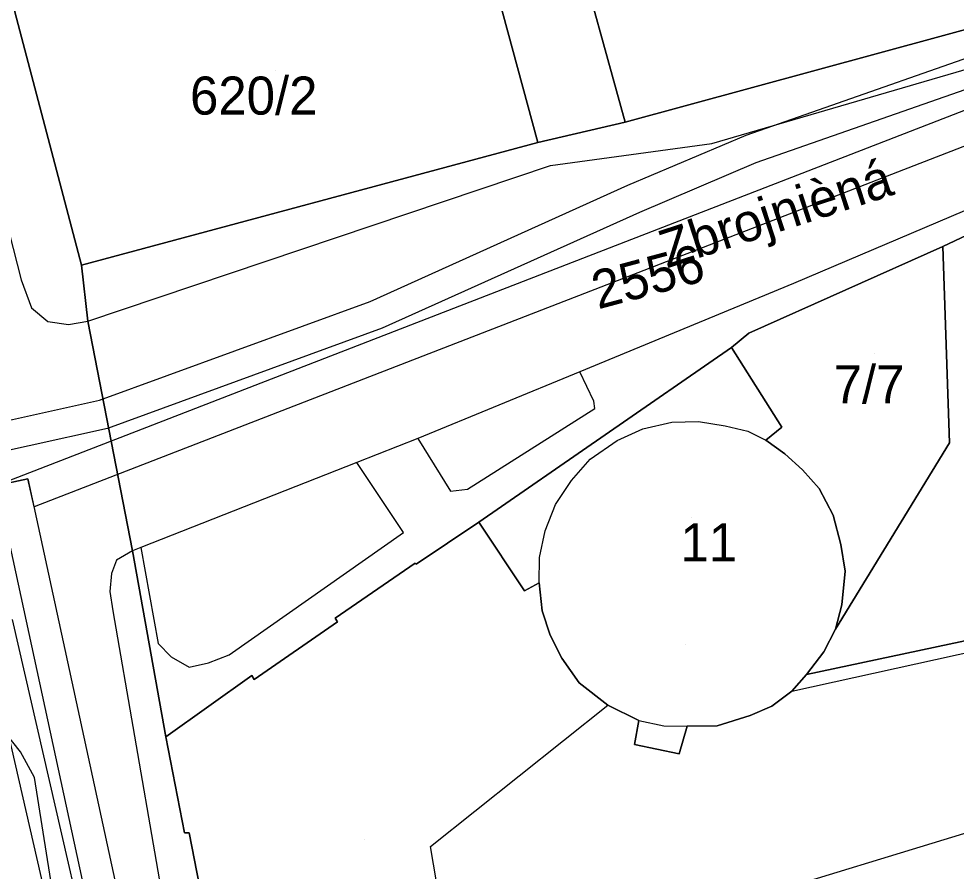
# Model space of a CAD drawing. Extents: x -263423 to -261326, y -1240067 to -1237864.
# Drawn here: x -263065.45 to -263016.24, y -1239094.93 to -1239050.16 of the extents above; entities that cross this region are included whole.
import ezdxf

# ---------------------------------------------------------------- set-up
doc = ezdxf.new("R2010")
doc.units = 0
for name, color, linetype in [('body_kn', 7, 'Continuous'), ('kladpar_druhypozemkov', 7, 'Continuous'), ('kladpar_hranice', 7, 'Continuous'), ('kladpar_parcelnecisla', 7, 'Continuous'), ('kladpar_plochy', 7, 'Continuous'), ('popisy', 7, 'Continuous'), ('tarchy_linie', 7, 'Continuous'), ('zappar_hrandruhpozemk', 7, 'Continuous'), ('znacky', 7, 'Continuous')]:
    doc.layers.add(name, color=color, linetype=linetype)

msp = doc.modelspace()

# ---------------------------------------------------------------- linework, layer by layer
at = {"layer": 'body_kn'}
for p, q in [((-263033.61, -1239055.6), (-263033.61, -1239055.6)), ((-263038.21, -1239056.66), (-263038.21, -1239056.66)), ((-263027.26, -1239056.27), (-263027.26, -1239056.27)), ((-263029.06, -1239056.72), (-263029.06, -1239056.72)), ((-263037.53, -1239057.87), (-263037.53, -1239057.87)), ((-263026.75, -1239057.73), (-263026.75, -1239057.73)), ((-263033.47, -1239058.91), (-263033.47, -1239058.91)), ((-263032.86, -1239060.34), (-263032.86, -1239060.34)), ((-263016.94, -1239062.13), (-263016.94, -1239062.13)), ((-263016.94, -1239062.13), (-263016.94, -1239062.13)), ((-263062.16, -1239063.1), (-263062.16, -1239063.1)), ((-263065.33, -1239063.87), (-263065.33, -1239063.87)), ((-263065.33, -1239063.87), (-263065.33, -1239063.87)), ((-263024.78, -1239064.06), (-263024.78, -1239064.06)), ((-263047.01, -1239065.01), (-263047.01, -1239065.01)), ((-263064.79, -1239065.35), (-263064.79, -1239065.35)), ((-263063.92, -1239066.07), (-263063.92, -1239066.07)), ((-263062.84, -1239066.22), (-263062.84, -1239066.22)), ((-263061.82, -1239066.05), (-263061.82, -1239066.05)), ((-263061.82, -1239066.05), (-263061.82, -1239066.05)), ((-263046.37, -1239066.42), (-263046.37, -1239066.42)), ((-263027.13, -1239066.68), (-263027.13, -1239066.68)), ((-263028.03, -1239067.42), (-263028.03, -1239067.42)), ((-263035.99, -1239068.71), (-263035.99, -1239068.71)), ((-263035.99, -1239068.71), (-263035.99, -1239068.71)), ((-263061.22, -1239070.2), (-263061.22, -1239070.2)), ((-263035.26, -1239070.25), (-263035.26, -1239070.25)), ((-263035.21, -1239070.63), (-263035.21, -1239070.63)), ((-263031.16, -1239071.35), (-263031.16, -1239071.35)), ((-263029.77, -1239071.32), (-263029.77, -1239071.32)), ((-263060.79, -1239071.69), (-263060.79, -1239071.69)), ((-263032.69, -1239071.7), (-263032.69, -1239071.7)), ((-263028.37, -1239071.54), (-263028.37, -1239071.54)), ((-263027.17, -1239071.82), (-263027.17, -1239071.82)), ((-263025.39, -1239071.61), (-263025.39, -1239071.61)), ((-263025.39, -1239071.61), (-263025.39, -1239071.61)), ((-263044.51, -1239072.21), (-263044.51, -1239072.21)), ((-263034.04, -1239072.31), (-263034.04, -1239072.31)), ((-263026.23, -1239072.29), (-263026.23, -1239072.29)), ((-263016.59, -1239072.43), (-263016.59, -1239072.43)), ((-263035.46, -1239073.29), (-263035.46, -1239073.29)), ((-263025.23, -1239073.01), (-263025.23, -1239073.01)), ((-263047.71, -1239073.47), (-263047.71, -1239073.47)), ((-263047.71, -1239073.47), (-263047.71, -1239073.47)), ((-263024.3, -1239073.85), (-263024.3, -1239073.85)), ((-263064.97, -1239074.32), (-263064.97, -1239074.32)), ((-263041.9, -1239074.87), (-263041.9, -1239074.87)), ((-263036.43, -1239074.42), (-263036.43, -1239074.42)), ((-263023.43, -1239074.83), (-263023.43, -1239074.83)), ((-263042.79, -1239074.98), (-263042.79, -1239074.98)), ((-263064.65, -1239075.79), (-263064.65, -1239075.79)), ((-263037.28, -1239075.67), (-263037.28, -1239075.67)), ((-263022.7, -1239076.24), (-263022.7, -1239076.24)), ((-263041.3, -1239076.6), (-263041.3, -1239076.6)), ((-263045.25, -1239077.15), (-263045.25, -1239077.15)), ((-263037.82, -1239077.05), (-263037.82, -1239077.05)), ((-263022.29, -1239077.77), (-263022.29, -1239077.77)), ((-263059.48, -1239078.11), (-263059.48, -1239078.11)), ((-263059.48, -1239078.11), (-263059.48, -1239078.11)), ((-263059.04, -1239077.93), (-263059.04, -1239077.93)), ((-263060.32, -1239078.6), (-263060.32, -1239078.6)), ((-263044.65, -1239078.75), (-263044.65, -1239078.75)), ((-263044.59, -1239078.81), (-263044.59, -1239078.81)), ((-263038.11, -1239078.45), (-263038.11, -1239078.45)), ((-263060.59, -1239079.29), (-263060.59, -1239079.29)), ((-263022.07, -1239079.18), (-263022.07, -1239079.18)), ((-263038.14, -1239079.78), (-263038.14, -1239079.78)), ((-263038.14, -1239079.78), (-263038.14, -1239079.78)), ((-263060.67, -1239080.24), (-263060.67, -1239080.24)), ((-263038.91, -1239080.21), (-263038.91, -1239080.21)), ((-263060.51, -1239081.26), (-263060.51, -1239081.26)), ((-263037.98, -1239081.25), (-263037.98, -1239081.25)), ((-263022.24, -1239080.95), (-263022.24, -1239080.95)), ((-263048.84, -1239081.64), (-263048.84, -1239081.64)), ((-263048.72, -1239081.84), (-263048.72, -1239081.84)), ((-263022.58, -1239082.22), (-263022.58, -1239082.22)), ((-263037.56, -1239082.53), (-263037.56, -1239082.53)), ((-263058.13, -1239082.97), (-263058.13, -1239082.97)), ((-263057.45, -1239083.68), (-263057.45, -1239083.68)), ((-263054.4, -1239083.56), (-263054.4, -1239083.56)), ((-263023.18, -1239083.41), (-263023.18, -1239083.41)), ((-263056.51, -1239084.21), (-263056.51, -1239084.21)), ((-263055.49, -1239083.98), (-263055.49, -1239083.98)), ((-263036.95, -1239083.75), (-263036.95, -1239083.75)), ((-263053.22, -1239084.66), (-263053.22, -1239084.66)), ((-263024.09, -1239084.6), (-263024.09, -1239084.6)), ((-263053.1, -1239084.86), (-263053.1, -1239084.86)), ((-263036.03, -1239085.04), (-263036.03, -1239085.04)), ((-263024.87, -1239085.47), (-263024.87, -1239085.47)), ((-263024.87, -1239085.47), (-263024.87, -1239085.47)), ((-263034.53, -1239086.21), (-263034.53, -1239086.21)), ((-263025.91, -1239086.27), (-263025.91, -1239086.27)), ((-263032.9, -1239087.01), (-263032.9, -1239087.01)), ((-263032.9, -1239087.01), (-263032.9, -1239087.01)), ((-263027.06, -1239086.76), (-263027.06, -1239086.76)), ((-263031.58, -1239087.29), (-263031.58, -1239087.29)), ((-263030.37, -1239087.32), (-263030.37, -1239087.32)), ((-263028.78, -1239087.29), (-263028.78, -1239087.29)), ((-263057.73, -1239087.87), (-263057.73, -1239087.87)), ((-263065.36, -1239088.66), (-263065.36, -1239088.66)), ((-263033.12, -1239088.28), (-263033.12, -1239088.28)), ((-263030.78, -1239088.77), (-263030.78, -1239088.77)), ((-263064.63, -1239090.01), (-263064.63, -1239090.01)), ((-263056.76, -1239092.91), (-263056.76, -1239092.91)), ((-263056.51, -1239092.92), (-263056.51, -1239092.92)), ((-263043.83, -1239093.64), (-263043.83, -1239093.64))]:
    msp.add_line(p, q, dxfattribs=at)
at = {"layer": 'kladpar_druhypozemkov'}
for p, q in [((-263051.96, -1239052.88), (-263051.96, -1239052.88)), ((-263032.09, -1239063.2), (-263032.09, -1239063.2)), ((-263020.55, -1239067.76), (-263020.55, -1239067.76)), ((-263030.15, -1239076.36), (-263030.15, -1239076.36))]:
    msp.add_line(p, q, dxfattribs=at)
at = {"layer": 'kladpar_hranice'}
for points in [[(-263096.37, -1238933.32), (-263095.56, -1238936.25), (-263092.66, -1238946.89), (-263091.91, -1238949.57), (-263090.74, -1238954.16), (-263082.21, -1238986.9), (-263069.1, -1239036.74), (-263062.16, -1239063.1), (-263061.82, -1239066.05), (-263059.48, -1239078.11), (-263057.73, -1239087.87), (-263056.76, -1239092.91), (-263056.51, -1239092.92), (-263054.06, -1239105.49)], [(-263009.06, -1239029.83), (-263019.02, -1239032.66), (-263017.2, -1239039.5), (-263020.27, -1239040.08), (-263023.12, -1239040.88), (-263028.94, -1239042.62), (-263031.46, -1239033.09), (-263039.25, -1239035.21), (-263033.61, -1239055.6), (-263038.21, -1239056.66), (-263040.84, -1239046.89), (-263041.75, -1239047.13), (-263042.93, -1239047.45), (-263044.88, -1239047.98), (-263049.2, -1239031.41), (-263051.42, -1239023.29), (-263060.37, -1239025.79), (-263061.48, -1239021.63), (-263062.14, -1239018.82), (-263063.2, -1239014.27), (-263056.53, -1239012.17), (-263057.44, -1239008.58)], [(-263009.06, -1239029.83), (-263006.99, -1239036.8), (-263004.11, -1239035.83), (-263001.27, -1239035.02), (-262995.94, -1239033.61), (-262998.33, -1239023.84), (-262990.66, -1239021.46), (-262988.95, -1239027.28), (-262988.12, -1239030.1), (-262984.27, -1239042.32), (-263003.93, -1239047.67), (-263003.87, -1239047.99), (-263013.64, -1239050.57), (-263013.75, -1239050.19), (-263033.61, -1239055.6), (-263039.25, -1239035.21), (-263031.46, -1239033.09), (-263028.94, -1239042.62), (-263023.12, -1239040.88), (-263020.27, -1239040.08), (-263017.2, -1239039.5), (-263019.02, -1239032.66), (-263009.06, -1239029.83)], [(-263069.1, -1239036.74), (-263062.34, -1239034.93), (-263049.2, -1239031.41), (-263044.88, -1239047.98), (-263042.93, -1239047.45), (-263041.75, -1239047.13), (-263040.84, -1239046.89), (-263038.21, -1239056.66), (-263062.16, -1239063.1), (-263069.1, -1239036.74)], [(-263011.93, -1239059.76), (-263016.94, -1239062.13), (-263027.13, -1239066.68), (-263028.03, -1239067.42), (-263041.3, -1239076.6), (-263044.59, -1239078.81), (-263044.65, -1239078.75), (-263048.84, -1239081.64), (-263048.72, -1239081.84), (-263053.1, -1239084.86), (-263053.22, -1239084.66), (-263057.73, -1239087.87), (-263059.48, -1239078.11), (-263061.82, -1239066.05), (-263062.16, -1239063.1), (-263038.21, -1239056.66), (-263033.61, -1239055.6), (-263013.75, -1239050.19)], [(-263011.93, -1239059.76), (-263009.58, -1239071.12), (-263007.52, -1239081.08), (-263010.89, -1239081.77), (-263012.17, -1239082.06), (-263024.09, -1239084.6), (-263023.18, -1239083.41), (-263022.58, -1239082.22), (-263016.59, -1239072.43), (-263016.94, -1239062.13), (-263011.93, -1239059.76)], [(-263016.94, -1239062.13), (-263016.59, -1239072.43), (-263022.58, -1239082.22), (-263022.24, -1239080.95), (-263022.07, -1239079.18), (-263022.29, -1239077.77), (-263022.7, -1239076.24), (-263023.43, -1239074.83), (-263024.3, -1239073.85), (-263025.23, -1239073.01), (-263026.23, -1239072.29), (-263025.39, -1239071.61), (-263028.03, -1239067.42), (-263027.13, -1239066.68), (-263016.94, -1239062.13)], [(-263025.39, -1239071.61), (-263026.23, -1239072.29), (-263025.23, -1239073.01), (-263024.3, -1239073.85), (-263023.43, -1239074.83), (-263022.7, -1239076.24), (-263022.29, -1239077.77), (-263022.07, -1239079.18), (-263022.24, -1239080.95), (-263022.58, -1239082.22), (-263023.18, -1239083.41), (-263024.09, -1239084.6), (-263024.87, -1239085.47), (-263025.91, -1239086.27), (-263027.06, -1239086.76), (-263028.78, -1239087.29), (-263030.37, -1239087.32), (-263030.78, -1239088.77), (-263033.12, -1239088.28), (-263032.9, -1239087.01), (-263034.53, -1239086.21), (-263036.03, -1239085.04), (-263036.95, -1239083.75), (-263037.56, -1239082.53), (-263037.98, -1239081.25), (-263038.14, -1239079.78), (-263038.91, -1239080.21), (-263041.3, -1239076.6), (-263028.03, -1239067.42), (-263025.39, -1239071.61)], [(-263054.06, -1239105.49), (-263056.51, -1239092.92), (-263056.76, -1239092.91), (-263057.73, -1239087.87), (-263053.22, -1239084.66), (-263053.1, -1239084.86), (-263048.72, -1239081.84), (-263048.84, -1239081.64), (-263044.65, -1239078.75), (-263044.59, -1239078.81), (-263041.3, -1239076.6), (-263038.91, -1239080.21), (-263038.14, -1239079.78), (-263037.98, -1239081.25), (-263037.56, -1239082.53), (-263036.95, -1239083.75), (-263036.03, -1239085.04), (-263034.53, -1239086.21), (-263032.9, -1239087.01)], [(-263032.9, -1239087.01), (-263033.12, -1239088.28), (-263030.78, -1239088.77), (-263030.37, -1239087.32), (-263028.78, -1239087.29), (-263027.06, -1239086.76), (-263025.91, -1239086.27), (-263024.87, -1239085.47), (-263024.09, -1239084.6), (-263012.17, -1239082.06), (-263010.89, -1239081.77), (-263007.52, -1239081.08), (-263005.17, -1239089.65), (-263003.37, -1239096.16)]]:
    msp.add_lwpolyline(points, dxfattribs=at)
at = {"layer": 'kladpar_plochy'}
for points in [[(-263096.37, -1238933.32), (-263095.56, -1238936.25), (-263092.66, -1238946.89), (-263091.91, -1238949.57), (-263090.74, -1238954.16), (-263082.21, -1238986.9), (-263069.1, -1239036.74), (-263062.16, -1239063.1), (-263061.82, -1239066.05), (-263059.48, -1239078.11), (-263057.73, -1239087.87), (-263056.76, -1239092.91), (-263056.51, -1239092.92), (-263054.06, -1239105.49)], [(-263009.06, -1239029.83), (-263019.02, -1239032.66), (-263017.2, -1239039.5), (-263020.27, -1239040.08), (-263023.12, -1239040.88), (-263028.94, -1239042.62), (-263031.46, -1239033.09), (-263039.25, -1239035.21), (-263033.61, -1239055.6), (-263038.21, -1239056.66), (-263040.84, -1239046.89), (-263041.75, -1239047.13), (-263042.93, -1239047.45), (-263044.88, -1239047.98), (-263049.2, -1239031.41), (-263051.42, -1239023.29), (-263060.37, -1239025.79), (-263061.48, -1239021.63), (-263062.14, -1239018.82), (-263063.2, -1239014.27), (-263056.53, -1239012.17), (-263057.44, -1239008.58)], [(-263011.93, -1239059.76), (-263016.94, -1239062.13), (-263027.13, -1239066.68), (-263028.03, -1239067.42), (-263041.3, -1239076.6), (-263044.59, -1239078.81), (-263044.65, -1239078.75), (-263048.84, -1239081.64), (-263048.72, -1239081.84), (-263053.1, -1239084.86), (-263053.22, -1239084.66), (-263057.73, -1239087.87), (-263059.48, -1239078.11), (-263061.82, -1239066.05), (-263062.16, -1239063.1), (-263038.21, -1239056.66), (-263033.61, -1239055.6), (-263013.75, -1239050.19)], [(-263054.06, -1239105.49), (-263056.51, -1239092.92), (-263056.76, -1239092.91), (-263057.73, -1239087.87), (-263053.22, -1239084.66), (-263053.1, -1239084.86), (-263048.72, -1239081.84), (-263048.84, -1239081.64), (-263044.65, -1239078.75), (-263044.59, -1239078.81), (-263041.3, -1239076.6), (-263038.91, -1239080.21), (-263038.14, -1239079.78), (-263037.98, -1239081.25), (-263037.56, -1239082.53), (-263036.95, -1239083.75), (-263036.03, -1239085.04), (-263034.53, -1239086.21), (-263032.9, -1239087.01), (-263033.12, -1239088.28), (-263030.78, -1239088.77), (-263030.37, -1239087.32), (-263028.78, -1239087.29), (-263027.06, -1239086.76), (-263025.91, -1239086.27), (-263024.87, -1239085.47), (-263024.09, -1239084.6), (-263012.17, -1239082.06)]]:
    msp.add_lwpolyline(points, dxfattribs=at)
for points in [[(-263009.06, -1239029.83), (-263006.99, -1239036.8), (-263004.11, -1239035.83), (-263001.27, -1239035.02), (-262995.94, -1239033.61), (-262998.33, -1239023.84), (-262990.66, -1239021.46), (-262988.95, -1239027.28), (-262988.12, -1239030.1), (-262984.27, -1239042.32), (-263003.93, -1239047.67), (-263003.87, -1239047.99), (-263013.64, -1239050.57), (-263013.75, -1239050.19), (-263033.61, -1239055.6), (-263039.25, -1239035.21), (-263031.46, -1239033.09), (-263028.94, -1239042.62), (-263023.12, -1239040.88), (-263020.27, -1239040.08), (-263017.2, -1239039.5), (-263019.02, -1239032.66)], [(-263069.1, -1239036.74), (-263062.34, -1239034.93), (-263049.2, -1239031.41), (-263044.88, -1239047.98), (-263042.93, -1239047.45), (-263041.75, -1239047.13), (-263040.84, -1239046.89), (-263038.21, -1239056.66), (-263062.16, -1239063.1)], [(-263011.93, -1239059.76), (-263009.58, -1239071.12), (-263007.52, -1239081.08), (-263010.89, -1239081.77), (-263012.17, -1239082.06), (-263024.09, -1239084.6), (-263023.18, -1239083.41), (-263022.58, -1239082.22), (-263016.59, -1239072.43), (-263016.94, -1239062.13)], [(-263016.94, -1239062.13), (-263016.59, -1239072.43), (-263022.58, -1239082.22), (-263022.24, -1239080.95), (-263022.07, -1239079.18), (-263022.29, -1239077.77), (-263022.7, -1239076.24), (-263023.43, -1239074.83), (-263024.3, -1239073.85), (-263025.23, -1239073.01), (-263026.23, -1239072.29), (-263025.39, -1239071.61), (-263028.03, -1239067.42), (-263027.13, -1239066.68)], [(-263025.39, -1239071.61), (-263026.23, -1239072.29), (-263025.23, -1239073.01), (-263024.3, -1239073.85), (-263023.43, -1239074.83), (-263022.7, -1239076.24), (-263022.29, -1239077.77), (-263022.07, -1239079.18), (-263022.24, -1239080.95), (-263022.58, -1239082.22), (-263023.18, -1239083.41), (-263024.09, -1239084.6), (-263024.87, -1239085.47), (-263025.91, -1239086.27), (-263027.06, -1239086.76), (-263028.78, -1239087.29), (-263030.37, -1239087.32), (-263030.78, -1239088.77), (-263033.12, -1239088.28), (-263032.9, -1239087.01), (-263034.53, -1239086.21), (-263036.03, -1239085.04), (-263036.95, -1239083.75), (-263037.56, -1239082.53), (-263037.98, -1239081.25), (-263038.14, -1239079.78), (-263038.91, -1239080.21), (-263041.3, -1239076.6), (-263028.03, -1239067.42)]]:
    msp.add_lwpolyline(points, close=True, dxfattribs=at)
at = {"layer": 'tarchy_linie'}
for points in [[(-262945.94, -1239033.01), (-262957.88, -1239036.48), (-262974.27, -1239041.29), (-263010.63, -1239052.1), (-263026.75, -1239057.73), (-263032.86, -1239060.34), (-263046.37, -1239066.42), (-263060.79, -1239071.69), (-263069.03, -1239073.51), (-263073.4, -1239074.91)], [(-262944.89, -1239036.44), (-262956.36, -1239037.44), (-262975.14, -1239042.65), (-263012.74, -1239053.8), (-263066.63, -1239074.68)], [(-263074.02, -1239073.48), (-263069.43, -1239072.01), (-263061.22, -1239070.2), (-263047.01, -1239065.01), (-263033.47, -1239058.91), (-263027.26, -1239056.27), (-263011.07, -1239050.61)], [(-263012.24, -1239055.48), (-263064.65, -1239075.79), (-263064.97, -1239074.32), (-263066.63, -1239074.68), (-263068.29, -1239075.04), (-263068.26, -1239075.17), (-263067.89, -1239076.88), (-263067.56, -1239078.41), (-263066.79, -1239081.95), (-263067.31, -1239082.07), (-263067.27, -1239082.26), (-263068.87, -1239079.25), (-263069.09, -1239078.96), (-263069.54, -1239077.37), (-263072, -1239078.12), (-263072.7, -1239076.5), (-263073.4, -1239074.91), (-263074.02, -1239073.48)], [(-263061.14, -1239108.88), (-263067.31, -1239082.07), (-263066.79, -1239081.95), (-263067.56, -1239078.41), (-263067.89, -1239076.88), (-263068.26, -1239075.17), (-263068.29, -1239075.04), (-263066.63, -1239074.68), (-263064.97, -1239074.32), (-263052.62, -1239131.34)], [(-263066.63, -1239074.68), (-263054.28, -1239131.66), (-263044.07, -1239188.4), (-263040.31, -1239208.42), (-263033.52, -1239246.09), (-263017.34, -1239301.19)], [(-263065.8, -1239081.72), (-263059.62, -1239108.59)]]:
    msp.add_lwpolyline(points, dxfattribs=at)
at = {"layer": 'zappar_hrandruhpozemk'}
for p, q in [((-263094.52, -1238950.38), (-263065.33, -1239063.87)), ((-263029.06, -1239056.72), (-263001.98, -1239048.79)), ((-263004.54, -1239055.47), (-263024.78, -1239064.06)), ((-263024.78, -1239064.06), (-263035.99, -1239068.71)), ((-263035.99, -1239068.71), (-263044.51, -1239072.21)), ((-263031.16, -1239071.35), (-263029.77, -1239071.32)), ((-263044.51, -1239072.21), (-263047.71, -1239073.47)), ((-263047.71, -1239073.47), (-263059.04, -1239077.93)), ((-263059.04, -1239077.93), (-263059.48, -1239078.11)), ((-263024.87, -1239085.47), (-263011.99, -1239082.64)), ((-263043.83, -1239093.64), (-263034.53, -1239086.21)), ((-263032.9, -1239087.01), (-263031.58, -1239087.29)), ((-263031.58, -1239087.29), (-263030.37, -1239087.32))]:
    msp.add_line(p, q, dxfattribs=at)
for points in [[(-263061.82, -1239066.05), (-263037.53, -1239057.87), (-263029.06, -1239056.72)], [(-263065.33, -1239063.87), (-263064.79, -1239065.35), (-263063.92, -1239066.07), (-263062.84, -1239066.22), (-263061.82, -1239066.05)], [(-263044.51, -1239072.21), (-263042.79, -1239074.98), (-263041.9, -1239074.87), (-263035.21, -1239070.63), (-263035.26, -1239070.25), (-263035.99, -1239068.71)], [(-263038.14, -1239079.78), (-263038.11, -1239078.45), (-263037.82, -1239077.05), (-263037.28, -1239075.67), (-263036.43, -1239074.42), (-263035.46, -1239073.29), (-263034.04, -1239072.31), (-263032.69, -1239071.7), (-263031.16, -1239071.35)], [(-263029.77, -1239071.32), (-263028.37, -1239071.54), (-263027.17, -1239071.82), (-263026.23, -1239072.29)], [(-263059.04, -1239077.93), (-263058.13, -1239082.97), (-263057.45, -1239083.68), (-263056.51, -1239084.21), (-263055.49, -1239083.98), (-263054.4, -1239083.56), (-263045.25, -1239077.15), (-263047.71, -1239073.47)], [(-263059.48, -1239078.11), (-263060.32, -1239078.6), (-263060.59, -1239079.29), (-263060.67, -1239080.24), (-263060.51, -1239081.26), (-263053.69, -1239120.75), (-263048.21, -1239151.43), (-263046.13, -1239163.36)], [(-263052.63, -1239164.61), (-263057.7, -1239132.8), (-263060.84, -1239113.85), (-263064.63, -1239090.01), (-263065.36, -1239088.66), (-263066.23, -1239087.56), (-263067.29, -1239086.9), (-263068.36, -1239086.49)], [(-263009.83, -1239091.13), (-263040.56, -1239100.51), (-263042.88, -1239099.31), (-263043.83, -1239093.64)]]:
    msp.add_lwpolyline(points, dxfattribs=at)
at = {"layer": 'znacky'}
for p, q in [((-263030.46, -1239083.02), (-263030.46, -1239083.02)), ((-263047.29, -1239093.25), (-263047.29, -1239093.25))]:
    msp.add_line(p, q, dxfattribs=at)

# ---------------------------------------------------------------- texts
at = {"layer": 'kladpar_parcelnecisla'}
for s, p in [('620/2', (-263056.464, -1239055.2)), ('7/7', (-263022.673, -1239070.36)), ('11', (-263030.719, -1239078.66))]:
    msp.add_text(s, height=2, dxfattribs=at).set_placement(p)
msp.add_text('2556', height=2, rotation=15, dxfattribs=at).set_placement((-263035.045, -1239065.432))
at = {"layer": 'popisy'}
msp.add_text('Zbrojnièná', height=2, rotation=18, dxfattribs=at).set_placement((-263031.43, -1239063.281))

doc.saveas('drawing.dxf')
